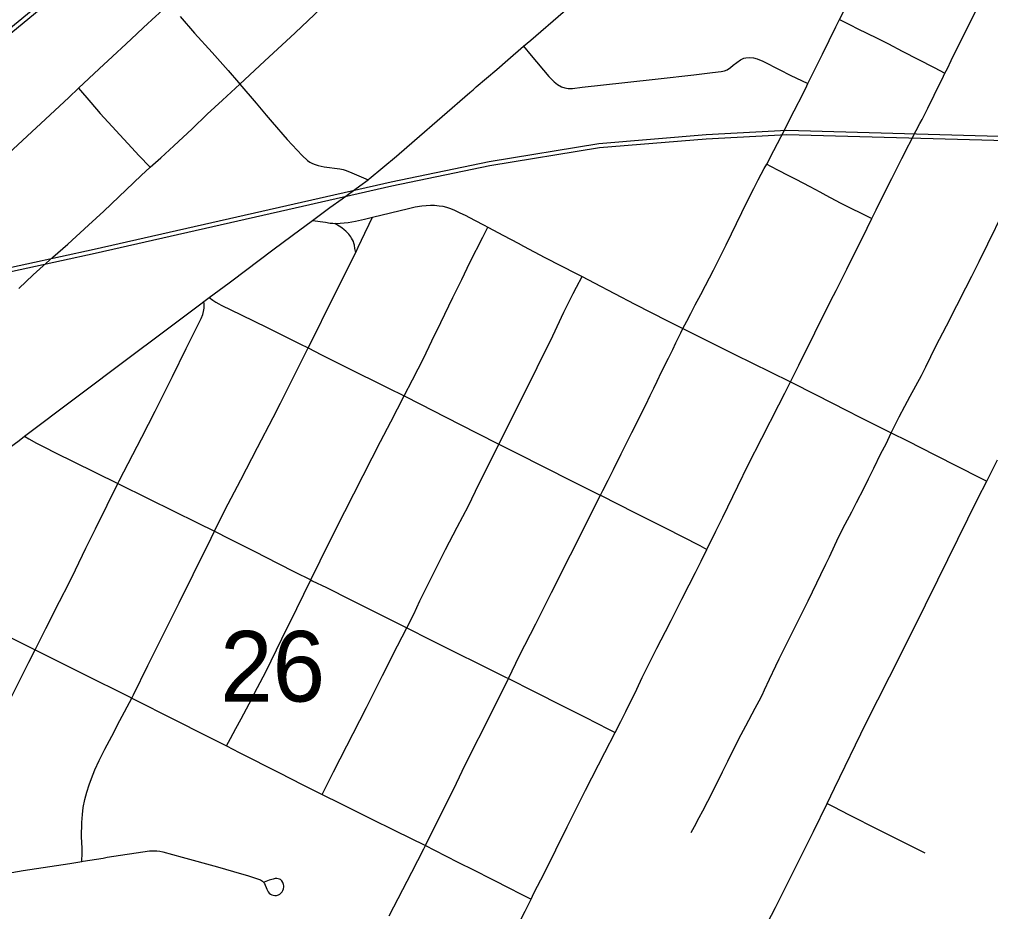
# Model space of a CAD drawing. Extents: x 2.4 to 73.1, y 4.5 to 25.6.
# Drawn here: x 35.721 to 36.009, y 22.2401 to 22.5047 of the extents above; entities that cross this region are included whole.
import ezdxf

# ---------------------------------------------------------------- set-up
doc = ezdxf.new("R2010")
doc.units = 0
for name, color, linetype in [('GM_X_City_Street', 7, 'Continuous'), ('GM_X_Rail_Line', 7, 'Continuous'), ('GM_X_Section_Text', 7, 'Continuous'), ('GM_X_State_Route', 7, 'Continuous')]:
    doc.layers.add(name, color=color, linetype=linetype)

msp = doc.modelspace()

# ---------------------------------------------------------------- linework, layer by layer
at = {"layer": 'GM_X_City_Street'}
for points in [[(35.83059, 22.23888), (35.83734, 22.25183), (35.84091, 22.25873), (35.84139, 22.25968), (35.84588, 22.26873), (35.84781, 22.27258), (35.85055, 22.27816), (35.85316, 22.28367), (35.86113, 22.29942), (35.86598, 22.30925), (35.86932, 22.31602), (35.87409, 22.32549), (35.87874, 22.3347), (35.88438, 22.34588), (35.89332, 22.36361), (35.894, 22.36495), (35.89563, 22.36806), (35.89716, 22.37118), (35.89948, 22.37588), (35.9008, 22.37863), (35.90259, 22.3822), (35.90676, 22.39041), (35.90803, 22.39316), (35.90908, 22.39533), (35.91014, 22.39739), (35.91145, 22.40019), (35.91346, 22.40426), (35.91473, 22.40679), (35.9157, 22.40874), (35.91715, 22.41176), (35.91776, 22.41297), (35.91889, 22.41519), (35.9201, 22.41746), (35.92143, 22.41998), (35.92304, 22.42305), (35.9245, 22.42577), (35.92684, 22.43034), (35.92891, 22.43442), (35.93058, 22.43782), (35.93519, 22.44737), (35.93718, 22.45143), (35.93877, 22.45456), (35.94009, 22.45709), (35.94189, 22.46045), (35.9426, 22.46177), (35.94468, 22.46576), (35.9469, 22.46998), (35.9508, 22.47754), (35.95342, 22.48272), (35.95449, 22.48495), (35.9548, 22.48563), (35.95671, 22.48943), (35.95913, 22.49439), (35.96313, 22.50245), (35.96424, 22.50465), (35.97042, 22.51685)], [(35.72082, 22.42485), (35.72508, 22.42892), (35.73083, 22.43414), (35.73527, 22.43802), (35.74146, 22.44367), (35.74598, 22.44783), (35.7571, 22.4584), (35.75978, 22.46082), (35.76286, 22.46359), (35.76677, 22.46715), (35.77222, 22.47224), (35.77669, 22.47653), (35.78121, 22.48073), (35.78631, 22.48547), (35.79361, 22.49223), (35.8027, 22.50071), (35.81419, 22.51163)], [(35.6304, 22.38324), (35.63544, 22.38773), (35.65524, 22.40568), (35.66156, 22.41166), (35.66315, 22.41319), (35.66671, 22.4166), (35.67118, 22.42092), (35.67591, 22.4254), (35.68002, 22.42927), (35.68392, 22.43289), (35.69168, 22.44037), (35.70691, 22.45457), (35.71636, 22.46357), (35.73559, 22.48152), (35.73851, 22.48426), (35.74464, 22.49005), (35.74852, 22.49363), (35.75262, 22.49738), (35.75575, 22.50035), (35.7578, 22.50221), (35.76137, 22.50559), (35.76227, 22.50643), (35.76531, 22.5093)], [(35.76862, 22.50549), (35.77289, 22.50057), (35.77811, 22.49483), (35.7829, 22.4895), (35.78591, 22.48593), (35.78631, 22.48547), (35.79115, 22.4798), (35.79414, 22.4763), (35.79593, 22.4742), (35.8004, 22.46905), (35.80486, 22.46431), (35.80643, 22.46287), (35.80711, 22.46237), (35.80792, 22.46192), (35.80869, 22.46159), (35.80957, 22.46132), (35.81042, 22.46112), (35.81135, 22.46096), (35.81599, 22.46037), (35.81702, 22.46016), (35.8179, 22.45987), (35.81951, 22.45919), (35.82437, 22.45714)], [(35.96424, 22.50465), (35.96753, 22.50293), (35.96945, 22.50192), (35.97533, 22.49906), (35.97869, 22.49743), (35.98281, 22.49524), (35.99225, 22.4904), (35.99548, 22.48874)], [(35.87047, 22.49669), (35.87278, 22.49396), (35.87803, 22.48777), (35.87958, 22.48615), (35.8806, 22.48533), (35.88178, 22.48467), (35.88273, 22.48436), (35.88371, 22.48421), (35.885, 22.48419), (35.88784, 22.48452), (35.90054, 22.48593), (35.91044, 22.48707), (35.92098, 22.48826), (35.92654, 22.48891), (35.92906, 22.48926), (35.93004, 22.48943), (35.9309, 22.48972), (35.93182, 22.49035), (35.93262, 22.4911)], [(35.93262, 22.4911), (35.93486, 22.49265), (35.93578, 22.49312), (35.9364, 22.49328), (35.93755, 22.49341), (35.93869, 22.4933), (35.93981, 22.49298), (35.94149, 22.49228), (35.94649, 22.48967), (35.94961, 22.48815), (35.9548, 22.48563)], [(35.73851, 22.48426), (35.74212, 22.48007), (35.74495, 22.4768), (35.7543, 22.46655), (35.75642, 22.46434), (35.75978, 22.46082)], [(35.9426, 22.46177), (35.94373, 22.46116), (35.94601, 22.45995), (35.94891, 22.45847), (35.95129, 22.45726), (35.95536, 22.45515), (35.95837, 22.45351), (35.96015, 22.45252), (35.96439, 22.4503), (35.96698, 22.44898), (35.97121, 22.44692), (35.97383, 22.44565)], [(35.80786, 22.44504), (35.81173, 22.44449), (35.81313, 22.44429), (35.81394, 22.44421), (35.81448, 22.44419), (35.81609, 22.4442), (35.8185, 22.44447), (35.82062, 22.44487), (35.82333, 22.44547), (35.82566, 22.44604), (35.83632, 22.44864), (35.83832, 22.44907), (35.84034, 22.44937), (35.84158, 22.44952), (35.84287, 22.44956), (35.84411, 22.44955), (35.84542, 22.44943), (35.84656, 22.44924), (35.84762, 22.44896), (35.84878, 22.44857), (35.84999, 22.44809), (35.85159, 22.44734), (35.85312, 22.4466), (35.85594, 22.44512), (35.85876, 22.44364), (35.85986, 22.44307), (35.86453, 22.44062), (35.86889, 22.43828), (35.87051, 22.43743), (35.87681, 22.4341), (35.88632, 22.4292), (35.88791, 22.42838), (35.8914, 22.42658), (35.90349, 22.42023), (35.91314, 22.41528), (35.91776, 22.41297), (35.92034, 22.41168), (35.92724, 22.40829), (35.93318, 22.40535), (35.94366, 22.40017), (35.94964, 22.39719), (35.95726, 22.39339), (35.96639, 22.38873), (35.97023, 22.3867), (35.97874, 22.38246), (35.97956, 22.38206), (35.98437, 22.37966), (35.99245, 22.37558), (36.00596, 22.36876), (36.00788, 22.36779)], [(35.73951, 22.25502), (35.73952, 22.25755), (35.73952, 22.25888), (35.73939, 22.26229), (35.7395, 22.26657), (35.73969, 22.26894), (35.73991, 22.27094), (35.74037, 22.2734), (35.74093, 22.27556), (35.74164, 22.27774), (35.74231, 22.27961), (35.74332, 22.28214), (35.74458, 22.28495), (35.74625, 22.28825), (35.74833, 22.29216), (35.75077, 22.29678), (35.75431, 22.30344), (35.7548, 22.30436), (35.75909, 22.31305), (35.76388, 22.32273), (35.76833, 22.33171), (35.77245, 22.34004), (35.77778, 22.35082), (35.7788, 22.35288), (35.78188, 22.3591), (35.78662, 22.36818), (35.7916, 22.37777), (35.79622, 22.38665), (35.79835, 22.39084), (35.80128, 22.39656), (35.8066, 22.40723), (35.80806, 22.41015), (35.81316, 22.42045), (35.82069, 22.43555), (35.82144, 22.43714), (35.82342, 22.44131), (35.82467, 22.44395), (35.82566, 22.44604)], [(35.9202, 22.26356), (35.92122, 22.26539), (35.9226, 22.26807), (35.92366, 22.27001), (35.92513, 22.27284), (35.92669, 22.27592), (35.92946, 22.28157), (35.93106, 22.28474), (35.9325, 22.28762), (35.93507, 22.29266), (35.93642, 22.29518), (35.93919, 22.30043), (35.94033, 22.30258), (35.94122, 22.30427), (35.94197, 22.30587), (35.94345, 22.30899), (35.9453, 22.313), (35.94635, 22.31502), (35.94787, 22.31823), (35.9496, 22.32159), (35.95014, 22.32273), (35.95204, 22.32658), (35.95402, 22.33046), (35.95492, 22.33229), (35.95743, 22.33759), (35.95866, 22.34008), (35.96017, 22.3431), (35.96122, 22.34534), (35.96395, 22.35113), (35.96585, 22.35497), (35.96782, 22.35866), (35.96926, 22.36138), (35.97149, 22.36577), (35.97281, 22.36847), (35.97436, 22.37158), (35.97647, 22.37591), (35.97799, 22.37886), (35.97956, 22.38206), (35.98191, 22.38686), (35.98356, 22.38994), (35.9852, 22.39291), (35.98852, 22.39911), (35.98979, 22.40166), (35.99278, 22.40775), (35.99595, 22.41379), (35.99901, 22.41987), (36.0017, 22.42511), (36.00341, 22.42848), (36.00563, 22.4329), (36.0082, 22.43812), (36.01283, 22.44756)], [(35.78239, 22.28923), (35.78355, 22.29143), (35.78512, 22.29438), (35.78668, 22.2973), (35.78905, 22.30176), (35.7916, 22.30659), (35.79408, 22.31126), (35.79883, 22.32099), (35.80322, 22.32999), (35.80736, 22.33847), (35.81289, 22.3498), (35.81751, 22.35873), (35.82561, 22.37462), (35.8281, 22.37946), (35.83113, 22.38534), (35.83508, 22.39302), (35.83753, 22.39778), (35.83921, 22.40104), (35.84076, 22.40416), (35.8433, 22.4094), (35.84593, 22.4148), (35.84952, 22.42219), (35.85214, 22.42758), (35.85458, 22.43261), (35.85837, 22.44011), (35.85986, 22.44307)], [(35.82069, 22.43555), (35.82048, 22.43673), (35.8203, 22.43771), (35.82015, 22.43831), (35.82, 22.43884), (35.81978, 22.4393), (35.81949, 22.4398), (35.81926, 22.44015), (35.81896, 22.44054), (35.81867, 22.44094), (35.81827, 22.44136), (35.81775, 22.44184), (35.81725, 22.44227), (35.81658, 22.44281), (35.81582, 22.44335), (35.81448, 22.44419)], [(35.81073, 22.27487), (35.81202, 22.27738), (35.81415, 22.28153), (35.82387, 22.30066), (35.82864, 22.31008), (35.83313, 22.31893), (35.83582, 22.32423), (35.8379, 22.32834), (35.83974, 22.33225), (35.84223, 22.33724), (35.84731, 22.34751), (35.85079, 22.35412), (35.85415, 22.36042), (35.85724, 22.36682), (35.85822, 22.36872), (35.86316, 22.37871), (35.86509, 22.38259), (35.87456, 22.40144), (35.87917, 22.41088), (35.88244, 22.41787), (35.88381, 22.42063), (35.8852, 22.42337), (35.88622, 22.42525), (35.88791, 22.42838)], [(35.77727, 22.42218), (35.77835, 22.42142), (35.7792, 22.42084), (35.78007, 22.42034), (35.78081, 22.41996), (35.78671, 22.41709), (35.79439, 22.41335), (35.8041, 22.4085), (35.8066, 22.40723), (35.81052, 22.40522), (35.81767, 22.40169), (35.83026, 22.39544), (35.83508, 22.39302), (35.8399, 22.39059), (35.84722, 22.38682), (35.85668, 22.38197), (35.86316, 22.37871), (35.86827, 22.37614), (35.88488, 22.36777), (35.89266, 22.36394), (35.89332, 22.36361), (35.90358, 22.3584), (35.91247, 22.35388), (35.92276, 22.34863), (35.92489, 22.34753)], [(35.71396, 22.29475), (35.72379, 22.3141), (35.72563, 22.31776), (35.7288, 22.32407), (35.73289, 22.33209), (35.73567, 22.33761), (35.73756, 22.34149), (35.7407, 22.34789), (35.74354, 22.35366), (35.74695, 22.36059), (35.75011, 22.36701), (35.75052, 22.36784), (35.75726, 22.38077), (35.76124, 22.3885), (35.76638, 22.39875), (35.77045, 22.40712), (35.7749, 22.41598), (35.77537, 22.41718), (35.77556, 22.41809), (35.77574, 22.41907), (35.77571, 22.42032), (35.77569, 22.42101)], [(35.72248, 22.38104), (35.72375, 22.38031), (35.72601, 22.37903), (35.72822, 22.37788), (35.73181, 22.37607), (35.73694, 22.37358), (35.75011, 22.36701), (35.75935, 22.36249), (35.76657, 22.35892), (35.77382, 22.35541), (35.7788, 22.35288), (35.78327, 22.3506), (35.79062, 22.34698), (35.7977, 22.34335), (35.80258, 22.34086), (35.80736, 22.33847), (35.80783, 22.33823), (35.81201, 22.3362), (35.81923, 22.33257), (35.82536, 22.32946), (35.83169, 22.32631), (35.83582, 22.32423), (35.84291, 22.32066), (35.85017, 22.31704), (35.85743, 22.3135), (35.86517, 22.30966), (35.86598, 22.30925), (35.87342, 22.30548), (35.88224, 22.30108), (35.88872, 22.2978), (35.89564, 22.29426), (35.89764, 22.29323)], [(35.93689, 22.22545), (35.94524, 22.24135), (35.95474, 22.26033), (35.95651, 22.26386), (35.96054, 22.27215), (35.96275, 22.27668), (35.97214, 22.29609), (35.97905, 22.30977), (35.98609, 22.32371), (35.99334, 22.33851), (36.00522, 22.36256), (36.00788, 22.36779), (36.01108, 22.37406)], [(35.69716, 22.33189), (35.70109, 22.33005), (35.70621, 22.32754), (35.72011, 22.32051), (35.72563, 22.31776)], [(35.72563, 22.31776), (35.73928, 22.31096), (35.75401, 22.3036), (35.75431, 22.30344)], [(35.75431, 22.30344), (35.76721, 22.2969), (35.77565, 22.29266), (35.78239, 22.28923)], [(35.78239, 22.28923), (35.78618, 22.28731), (35.7981, 22.28129), (35.80486, 22.27783), (35.81073, 22.27487)], [(35.81073, 22.27487), (35.81615, 22.27214), (35.82513, 22.26771), (35.8323, 22.26418), (35.84139, 22.25968)], [(35.96054, 22.27215), (35.96229, 22.27126), (35.96707, 22.26885), (35.97567, 22.26449), (35.981, 22.26179), (35.98571, 22.25941), (35.98946, 22.2575)], [(35.71415, 22.25091), (35.7221, 22.25227), (35.73588, 22.25443), (35.73951, 22.25502), (35.73983, 22.25507), (35.74583, 22.25601), (35.74698, 22.25624), (35.75952, 22.25809), (35.76069, 22.25817), (35.76169, 22.25815), (35.76258, 22.25803), (35.76352, 22.25789), (35.76919, 22.25629), (35.77967, 22.25338), (35.78443, 22.25199), (35.78893, 22.25076), (35.79214, 22.24965), (35.79245, 22.2495), (35.79274, 22.24936), (35.79302, 22.24917), (35.79338, 22.24883), (35.79366, 22.24846), (35.79429, 22.24682), (35.7945, 22.24642), (35.79473, 22.24601), (35.79505, 22.24563), (35.79545, 22.24531), (35.79583, 22.24513), (35.79626, 22.245), (35.79675, 22.24492), (35.79718, 22.24493), (35.79778, 22.24509), (35.79819, 22.24532), (35.79854, 22.24562), (35.79885, 22.24599), (35.79907, 22.24634), (35.79929, 22.24687), (35.79939, 22.24743), (35.79937, 22.24774), (35.79933, 22.2482), (35.79912, 22.24877), (35.79879, 22.24924), (35.79836, 22.24959), (35.79807, 22.24973), (35.7977, 22.24984), (35.79734, 22.24991), (35.79684, 22.24991), (35.79651, 22.24986), (35.79617, 22.24977), (35.79583, 22.24967), (35.79508, 22.24943), (35.79452, 22.24922), (35.79402, 22.24901), (35.79354, 22.2488)], [(35.84139, 22.25968), (35.84411, 22.25831), (35.85103, 22.2548), (35.85582, 22.25238), (35.86087, 22.24982), (35.8669, 22.24675), (35.86877, 22.24578), (35.87114, 22.24459), (35.8727, 22.24382)]]:
    msp.add_lwpolyline(points, dxfattribs=at)
at = {"layer": 'GM_X_Rail_Line'}
for points in [[(35.47133, 22.33977), (35.51345, 22.36042), (35.5487, 22.37912), (35.57356, 22.39464), (35.60013, 22.411), (35.62126, 22.42539), (35.66849, 22.45958), (35.7319, 22.51177), (35.81764, 22.58403), (35.84992, 22.61487), (35.86911, 22.63726), (35.88743, 22.65733), (35.90691, 22.69631), (35.91891, 22.71996), (35.96535, 22.81149), (35.97669, 22.83447), (35.98774, 22.85018), (36.00228, 22.86298), (36.03427, 22.88392), (36.2567, 23.01045), (36.29738, 23.03288)], [(35.82164, 22.59015), (35.7317, 22.51311), (35.68063, 22.47119), (35.6569, 22.4528), (35.62443, 22.42927), (35.60819, 22.41858), (35.5899, 22.40687), (35.57922, 22.40255), (35.56658, 22.39916), (35.53966, 22.39361), (35.51911, 22.39033), (35.47287, 22.3855), (35.43649, 22.38313), (35.40454, 22.38067), (35.39176, 22.3781)], [(34.67285, 22.32089), (34.92723, 22.34151), (35.23002, 22.36381), (35.40803, 22.37954), (35.46629, 22.38395), (35.50969, 22.38773), (35.54765, 22.39296), (35.58276, 22.39961), (35.60028, 22.40441), (35.65992, 22.41752), (35.7031, 22.42787), (35.74313, 22.43653), (35.80025, 22.44949), (35.83117, 22.45653), (35.86024, 22.46257), (35.89286, 22.46787), (35.9246, 22.47051), (35.94854, 22.47177), (36.0534, 22.46888), (36.18913, 22.46436), (36.29738, 22.46089)], [(34.67295, 22.31965), (34.92476, 22.34017), (35.23012, 22.36257), (35.40895, 22.37841), (35.46763, 22.38262), (35.50985, 22.38649), (35.54785, 22.39174), (35.58304, 22.3984), (35.60058, 22.4032), (35.6602, 22.41631), (35.70338, 22.42666), (35.74339, 22.43531), (35.80052, 22.44828), (35.83144, 22.45532), (35.86046, 22.46135), (35.89301, 22.46663), (35.92468, 22.46927), (35.94856, 22.47053), (36.05337, 22.46764), (36.18909, 22.46311), (36.29738, 22.45965)]]:
    msp.add_lwpolyline(points, dxfattribs=at)
at = {"layer": 'GM_X_State_Route'}
for points in [[(35.98804, 22.47378), (35.98868, 22.47502), (35.99035, 22.47835), (35.9923, 22.48223), (35.99505, 22.4878), (35.99548, 22.48874), (35.99621, 22.49013), (35.99733, 22.49251), (35.99983, 22.49747), (36.00246, 22.50274), (36.00483, 22.50756), (36.00535, 22.5086), (36.01028, 22.51851), (36.01291, 22.5238), (36.01584, 22.52969), (36.01865, 22.53533), (36.02146, 22.54094), (36.02221, 22.54245), (36.02529, 22.54857), (36.02771, 22.55335), (36.03342, 22.56462), (36.03639, 22.57037)], [(35.81304, 22.44885), (35.81669, 22.45145), (35.82197, 22.45527), (35.82437, 22.45714), (35.82466, 22.45736), (35.83275, 22.4641), (35.83816, 22.46878), (35.84638, 22.47591), (35.85459, 22.483), (35.85552, 22.4838), (35.85644, 22.48462), (35.85946, 22.48725), (35.86252, 22.48983), (35.8658, 22.49265), (35.87047, 22.49669), (35.8726, 22.49853), (35.88222, 22.50685), (35.8886, 22.51224), (35.88972, 22.51321)], [(35.86505, 22.2286), (35.87092, 22.24028), (35.8727, 22.24382), (35.87357, 22.24555), (35.87665, 22.25165), (35.88346, 22.26526), (35.8889, 22.27608), (35.89461, 22.28727), (35.89764, 22.29323), (35.89931, 22.2965), (35.90083, 22.29947), (35.90405, 22.30607), (35.9057, 22.3095), (35.90765, 22.31347), (35.91004, 22.3182), (35.91129, 22.32071), (35.91261, 22.32315), (35.91426, 22.32643), (35.9174, 22.3328), (35.91959, 22.337), (35.9215, 22.34069), (35.92319, 22.34406), (35.92489, 22.34753), (35.92755, 22.35296), (35.92962, 22.35711), (35.93407, 22.36629), (35.93712, 22.37259), (35.94117, 22.38053), (35.94619, 22.39035), (35.94798, 22.39386), (35.94964, 22.39719), (35.95211, 22.40211), (35.95685, 22.41173), (35.96166, 22.42128), (35.96317, 22.4243), (35.96634, 22.43059), (35.96877, 22.43543), (35.96999, 22.43793), (35.97238, 22.44272), (35.97383, 22.44565), (35.97508, 22.44819), (35.97627, 22.45063), (35.97972, 22.45744), (35.98273, 22.46337), (35.98697, 22.47171), (35.98804, 22.47378)], [(35.7832, 22.42659), (35.78399, 22.42718), (35.79613, 22.43637), (35.80188, 22.44063), (35.80786, 22.44504), (35.81264, 22.44856), (35.81304, 22.44885)], [(35.67126, 22.34245), (35.67838, 22.34784), (35.69501, 22.36038), (35.71938, 22.37871), (35.72084, 22.3798), (35.72248, 22.38104), (35.75314, 22.40408), (35.76331, 22.41175), (35.77476, 22.42032), (35.77569, 22.42101), (35.77727, 22.42218), (35.7832, 22.42659)]]:
    msp.add_lwpolyline(points, dxfattribs=at)

# ---------------------------------------------------------------- texts
at = {"layer": 'GM_X_Section_Text'}
msp.add_text('26', height=0.020928, rotation=0, dxfattribs=at).set_placement((35.78048, 22.3024))

doc.saveas('drawing.dxf')
